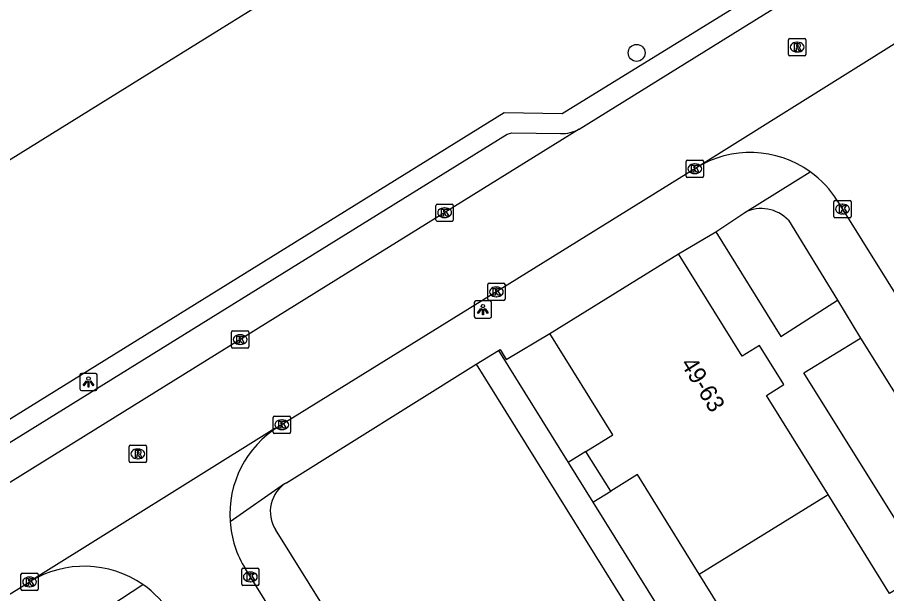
# Model space of a CAD drawing. Extents: x 160037 to 160839, y 385326 to 386441.
# Drawn here: x 160249.2 to 160299.5, y 386217.3 to 386250.7 of the extents above; entities that cross this region are included whole.
import ezdxf

# ---------------------------------------------------------------- set-up
doc = ezdxf.new("R2010")
doc.units = 0
for name, color, linetype in [('IMGEO_Boom', 7, 'Continuous'), ('IMGEO_Kolk', 7, 'Continuous'), ('IMGEO_Lichtpunt', 7, 'Continuous'), ('IMGEO_Pand', 7, 'Continuous'), ('IMGEO_Pand_nummerreeks', 7, 'Continuous'), ('IMGEO_Rijbaan_lokaal_open', 7, 'Continuous'), ('IMGEO_Rijbaan_regionaal_gesloten', 7, 'Continuous'), ('IMGEO_Rioolput', 7, 'Continuous'), ('IMGEO_Voetpad_op_trap', 7, 'Continuous'), ('IMGEO_Voetpad_open', 7, 'Continuous')]:
    doc.layers.add(name, color=color, linetype=linetype)

msp = doc.modelspace()

# ---------------------------------------------------------------- linework, layer by layer
at = {"layer": 'IMGEO_Boom'}
msp.add_circle((160285.006, 386248.644), 0.489, dxfattribs=at)
at = {"layer": 'IMGEO_Kolk'}
for p, q in [((160287.87, 386241.51), (160287.87, 386242.362)), ((160287.945, 386242.436), (160288.797, 386242.436)), ((160288.358, 386242.216), (160288.383, 386242.216)), ((160288.871, 386242.362), (160288.871, 386241.51)), ((160288.381, 386241.656), (160288.356, 386241.656)), ((160288.797, 386241.436), (160287.945, 386241.436)), ((160273.394, 386238.967), (160273.394, 386239.819)), ((160273.469, 386239.893), (160274.321, 386239.893)), ((160273.882, 386239.673), (160273.907, 386239.673)), ((160274.395, 386239.819), (160274.395, 386238.967)), ((160296.423, 386239.179), (160296.423, 386240.031)), ((160296.498, 386240.105), (160297.35, 386240.105)), ((160296.911, 386239.885), (160296.936, 386239.885)), ((160297.424, 386240.031), (160297.424, 386239.179)), ((160296.934, 386239.325), (160296.909, 386239.325)), ((160274.321, 386238.893), (160273.469, 386238.893)), ((160273.905, 386239.113), (160273.88, 386239.113)), ((160297.35, 386239.105), (160296.498, 386239.105)), ((160276.389, 386234.384), (160276.389, 386235.236)), ((160276.464, 386235.31), (160277.316, 386235.31)), ((160277.39, 386235.236), (160277.39, 386234.384)), ((160276.877, 386235.09), (160276.902, 386235.09)), ((160277.316, 386234.31), (160276.464, 386234.31)), ((160276.9, 386234.53), (160276.875, 386234.53)), ((160261.555, 386231.622), (160261.555, 386232.474)), ((160261.63, 386232.548), (160262.482, 386232.548)), ((160262.043, 386232.328), (160262.068, 386232.328)), ((160262.556, 386232.474), (160262.556, 386231.622)), ((160262.066, 386231.768), (160262.041, 386231.768)), ((160262.482, 386231.548), (160261.63, 386231.548)), ((160264.044, 386227.616), (160264.896, 386227.616)), ((160263.969, 386226.69), (160263.969, 386227.542)), ((160264.457, 386227.396), (160264.482, 386227.396)), ((160264.97, 386227.542), (160264.97, 386226.69)), ((160264.896, 386226.616), (160264.044, 386226.616)), ((160264.48, 386226.836), (160264.455, 386226.836)), ((160249.447, 386218.516), (160250.299, 386218.516)), ((160262.149, 386217.884), (160262.149, 386218.736)), ((160262.224, 386218.81), (160263.076, 386218.81)), ((160262.637, 386218.59), (160262.662, 386218.59)), ((160263.15, 386218.736), (160263.15, 386217.884)), ((160249.372, 386217.59), (160249.372, 386218.442)), ((160249.86, 386218.296), (160249.885, 386218.296)), ((160250.373, 386218.442), (160250.373, 386217.59)), ((160262.66, 386218.03), (160262.635, 386218.03)), ((160250.299, 386217.516), (160249.447, 386217.516)), ((160249.883, 386217.736), (160249.858, 386217.736)), ((160263.076, 386217.81), (160262.224, 386217.81))]:
    msp.add_line(p, q, dxfattribs=at)
for points in [[(160287.87, 386241.51), (160287.87, 386242.362)], [(160287.945, 386242.436), (160288.797, 386242.436)], [(160288.191, 386242.136), (160288.314, 386242.136), (160288.314, 386241.985), (160288.444, 386242.136), (160288.608, 386242.136), (160288.462, 386241.985), (160288.615, 386241.736), (160288.463, 386241.736), (160288.378, 386241.9), (160288.314, 386241.833), (160288.314, 386241.736), (160288.191, 386241.736), (160288.191, 386242.136)], [(160288.871, 386242.362), (160288.871, 386241.51)], [(160288.797, 386241.436), (160287.945, 386241.436)], [(160273.394, 386238.967), (160273.394, 386239.819)], [(160273.469, 386239.893), (160274.321, 386239.893)], [(160274.395, 386239.819), (160274.395, 386238.967)], [(160296.423, 386239.179), (160296.423, 386240.031)], [(160296.498, 386240.105), (160297.35, 386240.105)], [(160296.744, 386239.805), (160296.867, 386239.805), (160296.867, 386239.654), (160296.997, 386239.805), (160297.161, 386239.805), (160297.015, 386239.654), (160297.168, 386239.405), (160297.016, 386239.405), (160296.931, 386239.569), (160296.867, 386239.502), (160296.867, 386239.405), (160296.744, 386239.405), (160296.744, 386239.805)], [(160297.424, 386240.031), (160297.424, 386239.179)], [(160273.715, 386239.593), (160273.838, 386239.593), (160273.838, 386239.442), (160273.968, 386239.593), (160274.132, 386239.593), (160273.986, 386239.442), (160274.139, 386239.193), (160273.987, 386239.193), (160273.902, 386239.357), (160273.838, 386239.29), (160273.838, 386239.193), (160273.715, 386239.193), (160273.715, 386239.593)], [(160274.321, 386238.893), (160273.469, 386238.893)], [(160297.35, 386239.105), (160296.498, 386239.105)], [(160276.389, 386234.384), (160276.389, 386235.236)], [(160276.464, 386235.31), (160277.316, 386235.31)], [(160277.39, 386235.236), (160277.39, 386234.384)], [(160276.71, 386235.01), (160276.833, 386235.01), (160276.833, 386234.859), (160276.963, 386235.01), (160277.127, 386235.01), (160276.981, 386234.859), (160277.134, 386234.61), (160276.982, 386234.61), (160276.897, 386234.774), (160276.833, 386234.707), (160276.833, 386234.61), (160276.71, 386234.61), (160276.71, 386235.01)], [(160277.316, 386234.31), (160276.464, 386234.31)], [(160261.555, 386231.622), (160261.555, 386232.474)], [(160261.63, 386232.548), (160262.482, 386232.548)], [(160261.876, 386232.248), (160261.999, 386232.248), (160261.999, 386232.097), (160262.129, 386232.248), (160262.293, 386232.248), (160262.147, 386232.097), (160262.3, 386231.848), (160262.148, 386231.848), (160262.063, 386232.012), (160261.999, 386231.945), (160261.999, 386231.848), (160261.876, 386231.848), (160261.876, 386232.248)], [(160262.556, 386232.474), (160262.556, 386231.622)], [(160262.482, 386231.548), (160261.63, 386231.548)], [(160264.044, 386227.616), (160264.896, 386227.616)], [(160263.969, 386226.69), (160263.969, 386227.542)], [(160264.29, 386227.316), (160264.413, 386227.316), (160264.413, 386227.165), (160264.543, 386227.316), (160264.707, 386227.316), (160264.561, 386227.165), (160264.714, 386226.916), (160264.562, 386226.916), (160264.477, 386227.08), (160264.413, 386227.013), (160264.413, 386226.916), (160264.29, 386226.916), (160264.29, 386227.316)], [(160264.97, 386227.542), (160264.97, 386226.69)], [(160264.896, 386226.616), (160264.044, 386226.616)], [(160249.447, 386218.516), (160250.299, 386218.516)], [(160262.149, 386217.884), (160262.149, 386218.736)], [(160262.224, 386218.81), (160263.076, 386218.81)], [(160262.47, 386218.51), (160262.593, 386218.51), (160262.593, 386218.359), (160262.723, 386218.51), (160262.887, 386218.51), (160262.741, 386218.359), (160262.894, 386218.11), (160262.742, 386218.11), (160262.657, 386218.274), (160262.593, 386218.207), (160262.593, 386218.11), (160262.47, 386218.11), (160262.47, 386218.51)], [(160263.15, 386218.736), (160263.15, 386217.884)], [(160249.372, 386217.59), (160249.372, 386218.442)], [(160249.693, 386218.216), (160249.816, 386218.216), (160249.816, 386218.065), (160249.946, 386218.216), (160250.11, 386218.216), (160249.964, 386218.065), (160250.117, 386217.816), (160249.965, 386217.816), (160249.88, 386217.98), (160249.816, 386217.913), (160249.816, 386217.816), (160249.693, 386217.816), (160249.693, 386218.216)], [(160250.373, 386218.442), (160250.373, 386217.59)], [(160250.299, 386217.516), (160249.447, 386217.516)], [(160263.076, 386217.81), (160262.224, 386217.81)]]:
    msp.add_lwpolyline(points, dxfattribs=at)
for centre, start, end in [((160287.947, 386242.36), 91.552, 178.448), ((160287.947, 386242.36), 91.552, 178.448), ((160288.795, 386242.36), 1.552, 88.448), ((160288.795, 386242.36), 1.552, 88.448), ((160287.947, 386241.512), 181.552, 268.448), ((160287.947, 386241.512), 181.552, 268.448), ((160288.795, 386241.512), 271.552, 358.448), ((160288.795, 386241.512), 271.552, 358.448), ((160273.471, 386239.817), 91.552, 178.448), ((160273.471, 386239.817), 91.552, 178.448), ((160274.319, 386239.817), 1.552, 88.448), ((160274.319, 386239.817), 1.552, 88.448), ((160296.5, 386240.029), 91.552, 178.448), ((160296.5, 386240.029), 91.552, 178.448), ((160297.348, 386240.029), 1.552, 88.448), ((160297.348, 386240.029), 1.552, 88.448), ((160296.5, 386239.181), 181.552, 268.448), ((160296.5, 386239.181), 181.552, 268.448), ((160297.348, 386239.181), 271.552, 358.448), ((160297.348, 386239.181), 271.552, 358.448), ((160273.471, 386238.969), 181.552, 268.448), ((160273.471, 386238.969), 181.552, 268.448), ((160274.319, 386238.969), 271.552, 358.448), ((160274.319, 386238.969), 271.552, 358.448), ((160276.466, 386235.234), 91.552, 178.448), ((160276.466, 386235.234), 91.552, 178.448), ((160277.314, 386235.234), 1.552, 88.448), ((160277.314, 386235.234), 1.552, 88.448), ((160276.466, 386234.386), 181.552, 268.448), ((160276.466, 386234.386), 181.552, 268.448), ((160277.314, 386234.386), 271.552, 358.448), ((160277.314, 386234.386), 271.552, 358.448), ((160261.632, 386232.472), 91.552, 178.448), ((160261.632, 386232.472), 91.552, 178.448), ((160262.48, 386232.472), 1.552, 88.448), ((160262.48, 386232.472), 1.552, 88.448), ((160261.632, 386231.624), 181.552, 268.448), ((160261.632, 386231.624), 181.552, 268.448), ((160262.48, 386231.624), 271.552, 358.448), ((160262.48, 386231.624), 271.552, 358.448), ((160264.046, 386227.54), 91.552, 178.448), ((160264.046, 386227.54), 91.552, 178.448), ((160264.894, 386227.54), 1.552, 88.448), ((160264.894, 386227.54), 1.552, 88.448), ((160264.046, 386226.692), 181.552, 268.448), ((160264.046, 386226.692), 181.552, 268.448), ((160264.894, 386226.692), 271.552, 358.448), ((160264.894, 386226.692), 271.552, 358.448), ((160249.449, 386218.44), 91.552, 178.448), ((160249.449, 386218.44), 91.552, 178.448), ((160250.297, 386218.44), 1.552, 88.448), ((160250.297, 386218.44), 1.552, 88.448), ((160262.226, 386218.734), 91.552, 178.448), ((160262.226, 386218.734), 91.552, 178.448), ((160263.074, 386218.734), 1.552, 88.448), ((160263.074, 386218.734), 1.552, 88.448), ((160249.449, 386217.592), 181.552, 268.448), ((160249.449, 386217.592), 181.552, 268.448), ((160250.297, 386217.592), 271.552, 358.448), ((160250.297, 386217.592), 271.552, 358.448), ((160262.226, 386217.886), 181.552, 268.448), ((160262.226, 386217.886), 181.552, 268.448), ((160263.074, 386217.886), 271.552, 358.448), ((160263.074, 386217.886), 271.552, 358.448)]:
    msp.add_arc(centre, 0.0765, start, end, dxfattribs=at)
for centre, major_axis, ratio, start_param, end_param in [((160288.357, 386241.936), (-0.387, 0.002), 0.722429, 4.712389, 7.853982), ((160288.382, 386241.936), (-0.39, 0.002), 0.717154, 1.570796, 4.712389), ((160273.881, 386239.393), (-0.387, 0.002), 0.722429, 4.712389, 7.853982), ((160273.906, 386239.393), (-0.39, 0.002), 0.717154, 1.570796, 4.712389), ((160296.91, 386239.605), (-0.387, 0.002), 0.722429, 4.712389, 7.853982), ((160296.935, 386239.605), (-0.39, 0.002), 0.717154, 1.570796, 4.712389), ((160276.876, 386234.81), (-0.387, 0.002), 0.722429, 4.712389, 7.853982), ((160276.901, 386234.81), (-0.39, 0.002), 0.717154, 1.570796, 4.712389), ((160262.042, 386232.048), (-0.387, 0.002), 0.722429, 4.712389, 7.853982), ((160262.067, 386232.048), (-0.39, 0.002), 0.717154, 1.570796, 4.712389), ((160264.456, 386227.116), (-0.387, 0.002), 0.722429, 4.712389, 7.853982), ((160264.481, 386227.116), (-0.39, 0.002), 0.717154, 1.570796, 4.712389), ((160262.636, 386218.31), (-0.387, 0.002), 0.722429, 4.712389, 7.853982), ((160262.661, 386218.31), (-0.39, 0.002), 0.717154, 1.570796, 4.712389), ((160249.859, 386218.016), (-0.387, 0.002), 0.722429, 4.712389, 7.853982), ((160249.884, 386218.016), (-0.39, 0.002), 0.717154, 1.570796, 4.712389)]:
    msp.add_ellipse(centre, major_axis=major_axis, ratio=ratio, start_param=start_param, end_param=end_param, dxfattribs=at)
at = {"layer": 'IMGEO_Lichtpunt'}
for p, q in [((160275.612, 386234.19), (160275.612, 386233.383)), ((160275.612, 386234.19), (160275.612, 386233.383)), ((160276.514, 386234.285), (160275.706, 386234.285)), ((160276.514, 386234.285), (160275.706, 386234.285)), ((160276.608, 386233.383), (160276.608, 386234.19)), ((160276.608, 386233.383), (160276.608, 386234.19)), ((160275.706, 386233.289), (160276.514, 386233.289)), ((160275.706, 386233.289), (160276.514, 386233.289)), ((160253.685, 386230.093), (160252.877, 386230.093)), ((160253.685, 386230.093), (160252.877, 386230.093)), ((160252.783, 386229.998), (160252.783, 386229.191)), ((160252.783, 386229.998), (160252.783, 386229.191)), ((160253.779, 386229.191), (160253.779, 386229.998)), ((160253.779, 386229.191), (160253.779, 386229.998)), ((160252.877, 386229.097), (160253.685, 386229.097)), ((160252.877, 386229.097), (160253.685, 386229.097))]:
    msp.add_line(p, q, dxfattribs=at)
for points in [[(160275.986, 386233.854), (160276.025, 386233.826), (160275.837, 386233.564), (160275.799, 386233.591), (160275.986, 386233.854)], [(160276.088, 386233.806), (160276.135, 386233.806), (160276.135, 386233.484), (160276.088, 386233.484), (160276.088, 386233.806)], [(160276.198, 386233.826), (160276.236, 386233.853), (160276.423, 386233.591), (160276.384, 386233.563), (160276.198, 386233.826)], [(160253.157, 386229.662), (160253.196, 386229.634), (160253.008, 386229.372), (160252.97, 386229.399), (160253.157, 386229.662)], [(160253.259, 386229.614), (160253.306, 386229.614), (160253.306, 386229.292), (160253.259, 386229.292), (160253.259, 386229.614)], [(160253.369, 386229.634), (160253.407, 386229.661), (160253.594, 386229.399), (160253.555, 386229.371), (160253.369, 386229.634)]]:
    msp.add_lwpolyline(points, dxfattribs=at)
for centre in [(160276.111, 386233.988), (160253.282, 386229.796)]:
    msp.add_circle(centre, 0.0994, dxfattribs=at)
for centre, start, end in [((160275.706, 386234.19), 90, 180), ((160275.706, 386234.19), 90, 180), ((160276.514, 386234.19), 0, 90), ((160276.514, 386234.19), 0, 90), ((160275.706, 386233.383), 180, 270), ((160275.706, 386233.383), 180, 270), ((160276.514, 386233.383), 270, 0), ((160276.514, 386233.383), 270, 360), ((160252.877, 386229.998), 90, 180), ((160252.877, 386229.998), 90, 180), ((160253.685, 386229.998), 0, 90), ((160253.685, 386229.998), 0, 90), ((160252.877, 386229.191), 180, 270), ((160252.877, 386229.191), 180, 270), ((160253.685, 386229.191), 270, 0), ((160253.685, 386229.191), 270, 360)]:
    msp.add_arc(centre, 0.0946, start, end, dxfattribs=at)
at = {"layer": 'IMGEO_Pand'}
for points in [[(160279.992, 386232.4), (160287.431, 386237.016)], [(160296.083, 386223.081), (160292.525, 386228.815), (160293.533, 386229.441), (160292.124, 386231.712), (160291.112, 386231.084), (160287.431, 386237.016)], [(160282.075, 386225.576), (160283.628, 386226.541), (160279.992, 386232.4)], [(160283.505, 386223.272), (160282.075, 386225.576)], [(160288.633, 386218.457), (160285.05, 386224.231), (160283.505, 386223.272)], [(160288.633, 386218.457), (160296.083, 386223.081)], [(160304.668, 386209.246), (160301.085, 386215.019), (160302.179, 386215.698), (160300.735, 386218.025), (160299.642, 386217.346), (160296.083, 386223.081)], [(160290.591, 386211.858), (160292.134, 386212.815), (160288.633, 386218.457)]]:
    msp.add_lwpolyline(points, dxfattribs=at)
at = {"layer": 'IMGEO_Rijbaan_lokaal_open'}
for points in [[(160281.681, 386244.232), (160290.979, 386250), (160309.698, 386261.623), (160341.258, 386281.38)], [(160302.372, 386250.686), (160288.52, 386242.039), (160288.438, 386241.98)], [(160281.681, 386244.232), (160272.948, 386238.804), (160236.536, 386216.214), (160202.023, 386194.798)], [(160288.438, 386241.98), (160277.674, 386235.298), (160264.293, 386227.009)], [(160296.637, 386240.069), (160313.825, 386212.492), (160330.091, 386186.273)], [(160264.293, 386227.009), (160264.073, 386226.894), (160250.038, 386218.131), (160249.907, 386218.038)], [(160263.893, 386216.331), (160262.366, 386218.765)], [(160229.548, 386205.486), (160249.907, 386218.038)]]:
    msp.add_lwpolyline(points, dxfattribs=at)
for centre, radius, start, end in [((160291.58, 386236.916), 5.959, 54.2901, 121.8166), ((160291.575, 386236.91), 5.967, 31.9619, 54.2841), ((160267.441, 386221.926), 5.979, 121.7743, 183.9838), ((160267.467, 386221.933), 6.005, 184.0336, 211.8445), ((160253.034, 386212.967), 5.957, 55.3156, 121.6607), ((160253.04, 386212.973), 5.949, 31.9794, 55.328)]:
    msp.add_arc(centre, radius, start, end, dxfattribs=at)
at = {"layer": 'IMGEO_Rijbaan_regionaal_gesloten'}
msp.add_lwpolyline([(160078.685, 386136.999), (160078.853, 386137.104), (160086.922, 386142.123), (160128.715, 386168.047), (160153.804, 386183.592), (160206.043, 386216.043), (160234.899, 386233.885), (160260.864, 386250), (160262.546, 386251.044), (160268.911, 386254.994), (160290.073, 386268.104)], dxfattribs=at)
at = {"layer": 'IMGEO_Rioolput'}
for p, q in [((160293.795, 386248.552), (160293.795, 386249.404)), ((160293.87, 386249.478), (160294.722, 386249.478)), ((160294.283, 386249.258), (160294.308, 386249.258)), ((160294.796, 386249.404), (160294.796, 386248.552)), ((160294.306, 386248.698), (160294.281, 386248.698)), ((160294.722, 386248.478), (160293.87, 386248.478)), ((160255.64, 386225.005), (160255.64, 386225.857)), ((160255.715, 386225.931), (160256.567, 386225.931)), ((160256.128, 386225.711), (160256.153, 386225.711)), ((160256.641, 386225.857), (160256.641, 386225.005)), ((160256.151, 386225.151), (160256.126, 386225.151)), ((160256.567, 386224.931), (160255.715, 386224.931))]:
    msp.add_line(p, q, dxfattribs=at)
for points in [[(160293.795, 386248.552), (160293.795, 386249.404)], [(160293.87, 386249.478), (160294.722, 386249.478)], [(160294.384, 386249.176), (160294.132, 386249.178), (160294.132, 386248.778)], [(160294.796, 386249.404), (160294.796, 386248.552)], [(160294.132, 386248.778), (160294.256, 386248.778), (160294.256, 386248.94), (160294.267, 386248.94)], [(160294.31, 386249.097), (160294.256, 386249.097), (160294.256, 386249.016)], [(160294.256, 386249.016), (160294.308, 386249.016)], [(160294.314, 386248.911), (160294.385, 386248.778), (160294.525, 386248.778), (160294.46, 386248.904)], [(160294.722, 386248.478), (160293.87, 386248.478)], [(160255.64, 386225.005), (160255.64, 386225.857)], [(160255.715, 386225.931), (160256.567, 386225.931)], [(160256.229, 386225.629), (160255.977, 386225.631), (160255.977, 386225.231)], [(160256.155, 386225.55), (160256.101, 386225.55), (160256.101, 386225.469)], [(160256.641, 386225.857), (160256.641, 386225.005)], [(160255.977, 386225.231), (160256.101, 386225.231), (160256.101, 386225.393), (160256.112, 386225.393)], [(160256.101, 386225.469), (160256.153, 386225.469)], [(160256.159, 386225.364), (160256.23, 386225.231), (160256.37, 386225.231), (160256.305, 386225.357)], [(160256.567, 386224.931), (160255.715, 386224.931)]]:
    msp.add_lwpolyline(points, dxfattribs=at)
for centre, radius, start, end in [((160293.872, 386249.402), 0.0765, 91.552, 178.448), ((160293.872, 386249.402), 0.0765, 91.552, 178.448), ((160294.72, 386249.402), 0.0765, 1.552, 88.448), ((160294.72, 386249.402), 0.0765, 1.552, 88.448), ((160294.266, 386248.887), 0.0533, 26.0293, 88.6989), ((160294.292, 386249.205), 0.19, 274.7715, 282.9687), ((160294.316, 386249.001), 0.0964, 77.0061, 93.1865), ((160294.33, 386249.058), 0.0378, 276.6634, 79.6772), ((160294.383, 386249.066), 0.109, 350.3612, 89.416), ((160294.381, 386249.066), 0.112, 277.5842, 350.9817), ((160294.365, 386248.851), 0.108, 29.5134, 73.7905), ((160293.872, 386248.554), 0.0765, 181.552, 268.448), ((160293.872, 386248.554), 0.0765, 181.552, 268.448), ((160294.72, 386248.554), 0.0765, 271.552, 358.448), ((160294.72, 386248.554), 0.0765, 271.552, 358.448), ((160255.717, 386225.855), 0.0765, 91.552, 178.448), ((160255.717, 386225.855), 0.0765, 91.552, 178.448), ((160256.161, 386225.454), 0.0964, 77.0061, 93.1865), ((160256.175, 386225.511), 0.0378, 276.6634, 79.6772), ((160256.228, 386225.519), 0.109, 350.3612, 89.416), ((160256.565, 386225.855), 0.0765, 1.552, 88.448), ((160256.565, 386225.855), 0.0765, 1.552, 88.448), ((160256.111, 386225.34), 0.0533, 26.0293, 88.6989), ((160256.137, 386225.658), 0.19, 274.7715, 282.9687), ((160256.226, 386225.519), 0.112, 277.5842, 350.9817), ((160256.21, 386225.304), 0.108, 29.5134, 73.7905), ((160255.717, 386225.007), 0.0765, 181.552, 268.448), ((160255.717, 386225.007), 0.0765, 181.552, 268.448), ((160256.565, 386225.007), 0.0765, 271.552, 358.448), ((160256.565, 386225.007), 0.0765, 271.552, 358.448)]:
    msp.add_arc(centre, radius, start, end, dxfattribs=at)
for centre, major_axis, ratio, start_param, end_param in [((160294.282, 386248.978), (-0.387, 0.002), 0.722429, 4.712389, 7.853982), ((160294.307, 386248.978), (-0.39, 0.002), 0.717154, 1.570796, 4.712389), ((160256.127, 386225.431), (-0.387, 0.002), 0.722429, 4.712389, 7.853982), ((160256.152, 386225.431), (-0.39, 0.002), 0.717154, 1.570796, 4.712389)]:
    msp.add_ellipse(centre, major_axis=major_axis, ratio=ratio, start_param=start_param, end_param=end_param, dxfattribs=at)
at = {"layer": 'IMGEO_Voetpad_op_trap'}
for points in [[(160282.075, 386225.576), (160281.048, 386224.938)], [(160282.479, 386222.634), (160283.505, 386223.272)]]:
    msp.add_lwpolyline(points, dxfattribs=at)
at = {"layer": 'IMGEO_Voetpad_open'}
for points in [[(160290.073, 386268.104), (160290.722, 386267.055), (160297.811, 386255.671), (160288.622, 386250), (160280.701, 386245.111), (160277.33, 386245.172), (160234.469, 386218.598), (160181.265, 386185.59), (160132.017, 386154.864), (160081.949, 386123.902), (160077.328, 386121.006)], [(160077.216, 386119.593), (160082.55, 386122.936), (160132.617, 386153.897), (160181.866, 386184.624), (160235.069, 386217.631), (160277.52, 386243.95), (160277.792, 386244.025), (160280.607, 386243.974)], [(160291.262, 386239.412), (160295.058, 386241.755)], [(160289.594, 386238.294), (160291.262, 386239.412)], [(160293.789, 386238.957), (160296.634, 386234.322)], [(160287.431, 386237.016), (160289.594, 386238.294)], [(160289.594, 386238.294), (160293.345, 386232.229), (160296.634, 386234.322)], [(160296.634, 386234.322), (160297.972, 386232.133)], [(160277.017, 386231.423), (160277.101, 386231.475), (160277.457, 386230.893), (160279.992, 386232.4)], [(160305.162, 386220.629), (160301.873, 386218.598), (160294.69, 386230.124), (160297.972, 386232.133)], [(160297.972, 386232.133), (160305.162, 386220.629)], [(160275.723, 386230.616), (160277.017, 386231.423)], [(160277.017, 386231.423), (160281.048, 386224.938)], [(160264.734, 386223.762), (160275.723, 386230.616)], [(160275.723, 386230.616), (160312.412, 386171.653)], [(160281.048, 386224.938), (160282.479, 386222.634)], [(160261.477, 386221.511), (160264.635, 386223.716), (160264.734, 386223.762)], [(160282.479, 386222.634), (160289.571, 386211.224)], [(160298.791, 386165.396), (160264.103, 386221.042)], [(160253.948, 386216.255), (160256.424, 386217.866)]]:
    msp.add_lwpolyline(points, dxfattribs=at)
for centre, radius, start, end in [((160280.642, 386246.192), 2.218, 269.09, 297.9257), ((160292.216, 386237.466), 2.167, 43.47, 116.1159), ((160265.778, 386222.087), 1.974, 121.9227, 211.9558)]:
    msp.add_arc(centre, radius, start, end, dxfattribs=at)

# ---------------------------------------------------------------- texts
at = {"layer": 'IMGEO_Pand_nummerreeks'}
msp.add_text('49-63', height=1, rotation=301.836, dxfattribs=at).set_placement((160287.522, 386230.651))

doc.saveas('drawing.dxf')
